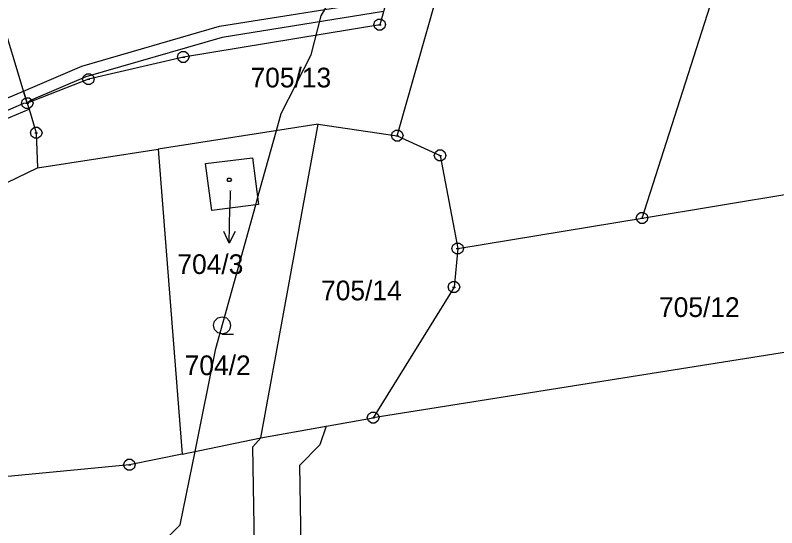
# Model space of a CAD drawing. Extents: x -759060 to -757386, y -1172273 to -1170948.
# Drawn here: x -757756.9 to -757691.2, y -1171174 to -1171129.8 of the extents above; entities that cross this region are included whole.
import ezdxf

# ---------------------------------------------------------------- set-up
doc = ezdxf.new("R2010")
doc.units = 0
for name, color, linetype in [('Vrstva 1', 7, 'Continuous'), ('Vrstva 11', 7, 'Continuous'), ('Vrstva 12', 7, 'Continuous'), ('Vrstva 13', 7, 'Continuous'), ('Vrstva 2', 7, 'Continuous'), ('Vrstva 3', 7, 'Continuous'), ('Vrstva 5', 7, 'Continuous'), ('Vrstva 7', 7, 'Continuous'), ('Vrstva 8', 7, 'Continuous')]:
    doc.layers.add(name, color=color, linetype=linetype)

msp = doc.modelspace()

# ---------------------------------------------------------------- linework, layer by layer
at = {"layer": 'Vrstva 1'}
for p, q in [((-757718.36, -1171105.87), (-757725.49, -1171130.6)), ((-757723.97, -1171140.18), (-757714.75, -1171107.69)), ((-757702.85, -1171147.29), (-757692.58, -1171115.24)), ((-757755.89, -1171137.38), (-757759.94, -1171124.03)), ((-757725.49, -1171130.6), (-757742.43, -1171133.39)), ((-757742.43, -1171133.39), (-757750.61, -1171135.31)), ((-757750.61, -1171135.31), (-757755.89, -1171137.38)), ((-757755.89, -1171137.38), (-757755.74, -1171137.88)), ((-757771.2, -1171144.42), (-757755.74, -1171137.88)), ((-757755.74, -1171137.88), (-757755.12, -1171139.93)), ((-757730.8, -1171139.18), (-757744.61, -1171141.34)), ((-757735.74, -1171166.27), (-757730.8, -1171139.18)), ((-757730.8, -1171139.18), (-757723.97, -1171140.18)), ((-757755.12, -1171139.93), (-757755, -1171142.95)), ((-757723.97, -1171140.18), (-757720.28, -1171141.89)), ((-757755, -1171142.95), (-757744.61, -1171141.34)), ((-757744.61, -1171141.34), (-757742.53, -1171167.66)), ((-757740.52, -1171142.58), (-757736.46, -1171142.09)), ((-757736.46, -1171142.09), (-757735.95, -1171146.12)), ((-757720.28, -1171141.89), (-757718.76, -1171149.93)), ((-757739.97, -1171146.63), (-757740.52, -1171142.58)), ((-757702.85, -1171147.29), (-757673.9, -1171142.47)), ((-757767.2, -1171148.8), (-757755, -1171142.95)), ((-757735.95, -1171146.12), (-757739.97, -1171146.63)), ((-757718.76, -1171149.93), (-757702.85, -1171147.29)), ((-757718.76, -1171149.93), (-757719.08, -1171153.25)), ((-757719.08, -1171153.25), (-757726.05, -1171164.53)), ((-757678.82, -1171157.04), (-757726.05, -1171164.53)), ((-757735.74, -1171166.27), (-757726.05, -1171164.53)), ((-757742.53, -1171167.66), (-757735.74, -1171166.27)), ((-757742.53, -1171167.66), (-757747.08, -1171168.6)), ((-757747.08, -1171168.6), (-757772.36, -1171171.03))]:
    msp.add_line(p, q, dxfattribs=at)
at = {"layer": 'Vrstva 11'}
for p, q in [((-757730.54, -1171129.83), (-757718.09, -1171107.91)), ((-757731.41, -1171133.21), (-757730.54, -1171129.83)), ((-757733.98, -1171138.27), (-757731.41, -1171133.21)), ((-757734.39, -1171139.74), (-757733.98, -1171138.27)), ((-757736.02, -1171145.58), (-757734.39, -1171139.74)), ((-757739.63, -1171158.55), (-757736.18, -1171146.15)), ((-757736.18, -1171146.15), (-757736.02, -1171145.58)), ((-757741.42, -1171167.43), (-757739.63, -1171158.55)), ((-757742.7, -1171173.77), (-757741.42, -1171167.43)), ((-757744.84, -1171175.87), (-757742.7, -1171173.77))]:
    msp.add_line(p, q, dxfattribs=at)
at = {"layer": 'Vrstva 12'}
for p, q in [((-757740.52, -1171142.58), (-757736.46, -1171142.09)), ((-757736.46, -1171142.09), (-757735.95, -1171146.12)), ((-757739.97, -1171146.63), (-757740.52, -1171142.58)), ((-757735.95, -1171146.12), (-757739.97, -1171146.63))]:
    msp.add_line(p, q, dxfattribs=at)
at = {"layer": 'Vrstva 13'}
for p, q in [((-757739.3, -1171130.71), (-757725.12, -1171128.45)), ((-757725.16, -1171129.47), (-757739.08, -1171131.69)), ((-757751.18, -1171134.17), (-757739.3, -1171130.71)), ((-757739.08, -1171131.69), (-757750.84, -1171135.11)), ((-757756.21, -1171136.32), (-757751.18, -1171134.17)), ((-757750.84, -1171135.11), (-757755.56, -1171137.12)), ((-757806.22, -1171157.63), (-757756.21, -1171136.32)), ((-757755.89, -1171137.38), (-757756.21, -1171136.32)), ((-757756.21, -1171136.32), (-757755.89, -1171137.38)), ((-757756.23, -1171137.41), (-757805.7, -1171158.49)), ((-757755.89, -1171137.38), (-757756.23, -1171137.41)), ((-757755.56, -1171137.12), (-757755.89, -1171137.38)), ((-757735.74, -1171166.27), (-757730.11, -1171165.26)), ((-757730.11, -1171165.26), (-757730.65, -1171166.88)), ((-757736.43, -1171167.03), (-757735.74, -1171166.27)), ((-757736.18, -1171183.64), (-757736.43, -1171167.03)), ((-757730.65, -1171166.88), (-757732.41, -1171168.65)), ((-757732.41, -1171168.65), (-757732.18, -1171183.44))]:
    msp.add_line(p, q, dxfattribs=at)
at = {"layer": 'Vrstva 3'}
msp.add_lwpolyline([(-757739.08, -1171157.29), (-757739.46, -1171157.19), (-757739.73, -1171156.92), (-757739.83, -1171156.55), (-757739.73, -1171156.18), (-757739.46, -1171155.91), (-757739.09, -1171155.81), (-757738.72, -1171155.91), (-757738.45, -1171156.18), (-757738.35, -1171156.56), (-757738.45, -1171156.94), (-757738.72, -1171157.21), (-757739.1, -1171157.31), (-757738.1, -1171157.31)], dxfattribs=at)
at = {"layer": 'Vrstva 5'}
msp.add_lwpolyline([(-757738.38, -1171143.84), (-757738.29, -1171143.99), (-757738.38, -1171144.14), (-757738.56, -1171144.14), (-757738.65, -1171143.99), (-757738.56, -1171143.84)], close=True, dxfattribs=at)
at = {"layer": 'Vrstva 7'}
for p in [(-757738.38, -1171144.96), (-757738.469, -1171149.449)]:
    msp.add_line(p, (-757738.41, -1171146.45), dxfattribs=at)
msp.add_lwpolyline([(-757737.949, -1171148.459), (-757738.469, -1171149.449), (-757738.949, -1171148.44)], dxfattribs=at)
at = {"layer": 'Vrstva 8'}
for p, q in [((-757725.61, -1171130.6), (-757725.37, -1171130.6)), ((-757742.55, -1171133.39), (-757742.31, -1171133.39)), ((-757750.73, -1171135.31), (-757750.49, -1171135.31)), ((-757756.01, -1171137.38), (-757755.77, -1171137.38)), ((-757755.24, -1171139.93), (-757755, -1171139.93)), ((-757724.09, -1171140.18), (-757723.85, -1171140.18)), ((-757720.4, -1171141.89), (-757720.16, -1171141.89)), ((-757702.97, -1171147.29), (-757702.73, -1171147.29)), ((-757718.88, -1171149.93), (-757718.64, -1171149.93)), ((-757719.2, -1171153.25), (-757718.96, -1171153.25)), ((-757726.17, -1171164.53), (-757725.93, -1171164.53)), ((-757747.2, -1171168.6), (-757746.96, -1171168.6))]:
    msp.add_line(p, q, dxfattribs=at)
for points in [[(-757725.34, -1171130.12), (-757725.09, -1171130.3), (-757724.99, -1171130.59), (-757725.09, -1171130.88), (-757725.34, -1171131.06), (-757725.65, -1171131.06), (-757725.9, -1171130.88), (-757726, -1171130.59), (-757725.9, -1171130.3), (-757725.65, -1171130.12)], [(-757742.28, -1171132.91), (-757742.03, -1171133.09), (-757741.93, -1171133.38), (-757742.03, -1171133.67), (-757742.28, -1171133.85), (-757742.59, -1171133.85), (-757742.84, -1171133.67), (-757742.94, -1171133.38), (-757742.84, -1171133.09), (-757742.59, -1171132.91)], [(-757750.46, -1171134.83), (-757750.21, -1171135.01), (-757750.11, -1171135.3), (-757750.21, -1171135.59), (-757750.46, -1171135.77), (-757750.77, -1171135.77), (-757751.02, -1171135.59), (-757751.12, -1171135.3), (-757751.02, -1171135.01), (-757750.77, -1171134.83)], [(-757755.74, -1171136.9), (-757755.49, -1171137.08), (-757755.39, -1171137.37), (-757755.49, -1171137.66), (-757755.74, -1171137.84), (-757756.05, -1171137.84), (-757756.3, -1171137.66), (-757756.4, -1171137.37), (-757756.3, -1171137.08), (-757756.05, -1171136.9)], [(-757754.97, -1171139.45), (-757754.72, -1171139.63), (-757754.62, -1171139.92), (-757754.72, -1171140.21), (-757754.97, -1171140.39), (-757755.28, -1171140.39), (-757755.53, -1171140.21), (-757755.63, -1171139.92), (-757755.53, -1171139.63), (-757755.28, -1171139.45)], [(-757723.82, -1171139.7), (-757723.57, -1171139.88), (-757723.47, -1171140.17), (-757723.57, -1171140.46), (-757723.82, -1171140.64), (-757724.13, -1171140.64), (-757724.38, -1171140.46), (-757724.48, -1171140.17), (-757724.38, -1171139.88), (-757724.13, -1171139.7)], [(-757720.13, -1171141.41), (-757719.88, -1171141.59), (-757719.78, -1171141.88), (-757719.88, -1171142.17), (-757720.13, -1171142.35), (-757720.44, -1171142.35), (-757720.69, -1171142.17), (-757720.79, -1171141.88), (-757720.69, -1171141.59), (-757720.44, -1171141.41)], [(-757702.7, -1171146.81), (-757702.45, -1171146.99), (-757702.35, -1171147.28), (-757702.45, -1171147.57), (-757702.7, -1171147.75), (-757703.01, -1171147.75), (-757703.26, -1171147.57), (-757703.36, -1171147.28), (-757703.26, -1171146.99), (-757703.01, -1171146.81)], [(-757718.61, -1171149.45), (-757718.36, -1171149.63), (-757718.26, -1171149.92), (-757718.36, -1171150.21), (-757718.61, -1171150.39), (-757718.92, -1171150.39), (-757719.17, -1171150.21), (-757719.27, -1171149.92), (-757719.17, -1171149.63), (-757718.92, -1171149.45)], [(-757718.93, -1171152.77), (-757718.68, -1171152.95), (-757718.58, -1171153.24), (-757718.68, -1171153.53), (-757718.93, -1171153.71), (-757719.24, -1171153.71), (-757719.49, -1171153.53), (-757719.59, -1171153.24), (-757719.49, -1171152.95), (-757719.24, -1171152.77)], [(-757725.9, -1171164.05), (-757725.65, -1171164.23), (-757725.55, -1171164.52), (-757725.65, -1171164.81), (-757725.9, -1171164.99), (-757726.21, -1171164.99), (-757726.46, -1171164.81), (-757726.56, -1171164.52), (-757726.46, -1171164.23), (-757726.21, -1171164.05)], [(-757746.93, -1171168.12), (-757746.68, -1171168.3), (-757746.58, -1171168.59), (-757746.68, -1171168.88), (-757746.93, -1171169.06), (-757747.24, -1171169.06), (-757747.49, -1171168.88), (-757747.59, -1171168.59), (-757747.49, -1171168.3), (-757747.24, -1171168.12)]]:
    msp.add_lwpolyline(points, close=True, dxfattribs=at)

# ---------------------------------------------------------------- texts
at = {"layer": 'Vrstva 2'}
for s, height, p in [('705/13', 1.7, (-757736.635, -1171136.01)), ('704/3', 0.1, (-757738.586, -1171144.96)), ('705/14', 1.7, (-757730.548, -1171154.39)), ('705/12', 1.7, (-757701.392, -1171155.83)), ('704/2', 1.7, (-757742.313, -1171160.85))]:
    msp.add_text(s, height=height, dxfattribs=at).set_placement(p)
at = {"layer": 'Vrstva 7'}
msp.add_text('704/3', height=1.7, dxfattribs=at).set_placement((-757742.942, -1171152.12))

doc.saveas('drawing.dxf')
